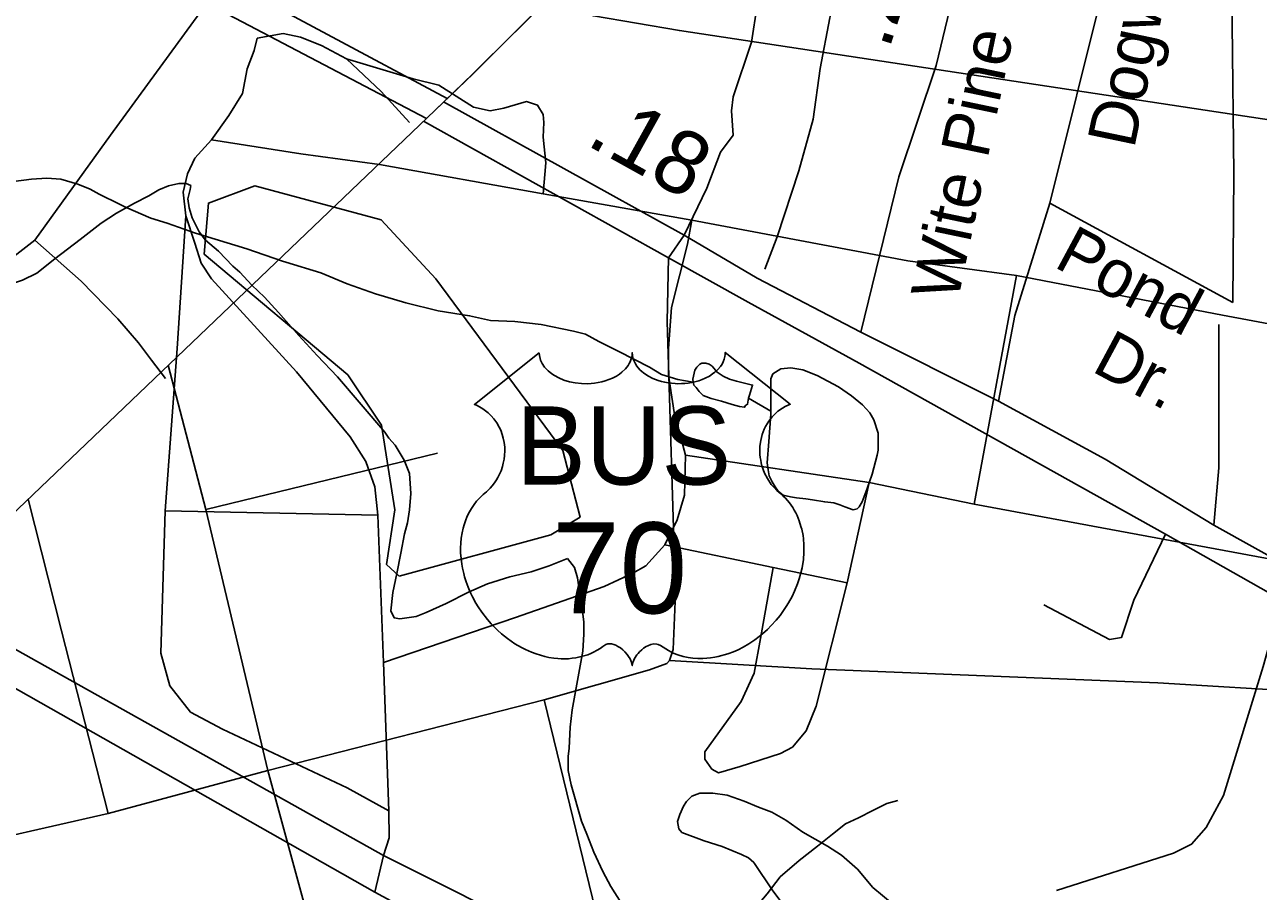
# Model space of a CAD drawing. Extents: x 2169602 to 2449496, y 721995 to 810662.
# Drawn here: x 2387514 to 2389956, y 762944 to 764660 of the extents above; entities that cross this region are included whole.
import ezdxf

# ---------------------------------------------------------------- set-up
doc = ezdxf.new("R2010")
doc.units = 0
doc.layers.add('Default', color=7, linetype='Continuous')

msp = doc.modelspace()

# ---------------------------------------------------------------- linework, layer by layer
at = {"layer": 'Default'}
for p, q in [((2388216.5, 764382.8), (2388540.2, 764324.9)), ((2388540.2, 764324.9), (2388834.9, 764272.5)), ((2389905.8, 764109.7), (2389543.8, 764306.6)), ((2388788.5, 764198), (2388819.6, 764242.9)), ((2389393.7, 763710.1), (2389477.8, 764163.1)), ((2387872.8, 763699.9), (2387798.2, 763985.4)), ((2388991.4, 763894.3), (2388947.1, 763920.1)), ((2387872.8, 763699.9), (2388331.2, 763811.1)), ((2388822.3, 763807.7), (2389185.8, 763753.5)), ((2389142.4, 763554.5), (2389185.8, 763753.5)), ((2389185.8, 763753.5), (2389393.7, 763710.1)), ((2389393.7, 763710.1), (2390005.9, 763597)), ((2387792, 763696.9), (2388212.9, 763688.4)), ((2387995.7, 763182.7), (2387872.8, 763699.9)), ((2388781.6, 763629.6), (2388995.9, 763585.3)), ((2388995.9, 763585.3), (2389142.4, 763554.5)), ((2388542.8, 763322.8), (2387995.7, 763182.7)), ((2387995.7, 763182.7), (2387679.3, 763097.7)), ((2387679.3, 763097.7), (2387314, 763014.5)), ((2388224.1, 763014.5), (2388207.3, 762942.2))]:
    msp.add_line(p, q, dxfattribs=at)
for points in [[(2385417.5, 766056.3), (2385720.7, 765891.5), (2386229.3, 765616.1), (2386599.7, 765413), (2387109.8, 765119.8), (2387782.6, 764751.2), (2388309.5, 764474.4)], [(2382512.5, 758895), (2382520, 758902.2), (2383320.5, 759703.1), (2383659, 760026.8), (2385394.2, 761686.3), (2385978.6, 762245), (2386178.3, 762436.3), (2386219.5, 762475.8), (2386359.1, 762609.3), (2386413.5, 762661.2), (2386704.5, 762939.5), (2386825, 763054.8), (2388250.5, 764418), (2388326, 764490.2), (2388401.7, 764562.4), (2388566.3, 764727), (2388830.4, 764983), (2389007.2, 765154.3), (2389317.4, 765454.8), (2389396, 765530.6), (2389873.7, 765993.4)], [(2388350.5, 764513.7), (2387639.8, 764894.6), (2387018.2, 765232.9), (2386554.2, 765492.5), (2386121, 765733.4), (2385704.4, 765964.8)], [(2386341.5, 765606), (2386685.3, 765448.6), (2387371.5, 765146.4), (2387823.3, 764945.6), (2388085.7, 764838.9), (2388237.7, 764783.6), (2388424, 764732.4), (2388640.1, 764677.4), (2388810.3, 764648.1), (2388810.3, 764648.4), (2389850.9, 764490.4), (2391789.9, 764197.4), (2393113.8, 763990.4)], [(2384504.5, 760835.4), (2385978.6, 762245), (2385985.7, 762252), (2385998.1, 762263.8), (2386178.3, 762436.2), (2386194.3, 762451.4), (2386219.5, 762475.8), (2386244.9, 762500.1), (2386359.1, 762609.2), (2386413.5, 762661.1), (2386704.5, 762939.5), (2386825, 763054.7), (2388250.5, 764418), (2388326, 764490.2), (2388401.5, 764562.4), (2388566.3, 764727), (2388830.4, 764983), (2389007.2, 765154.3), (2389317.4, 765454.7), (2389396, 765530.5)], [(2384504.5, 760835.4), (2385978.6, 762245), (2385985.7, 762252), (2385998.1, 762263.8), (2386178.3, 762436.2), (2386194.3, 762451.4), (2386219.5, 762475.8), (2386244.9, 762500.1), (2386359.1, 762609.2), (2386413.5, 762661.1), (2386704.5, 762939.5), (2386825, 763054.7), (2388250.5, 764418), (2388326, 764490.2), (2388401.5, 764562.4), (2388566.3, 764727), (2388830.4, 764983), (2389007.2, 765154.3), (2389317.4, 765454.7), (2389396, 765530.5)], [(2388979.5, 764175.5), (2389003.9, 764239.7), (2389046.4, 764370.8), (2389074.9, 764472.5), (2389088.9, 764573.3), (2389108.3, 764673.2), (2389127.8, 764753.2), (2389145.4, 764841.4), (2389166.7, 764941.3), (2389189.7, 765036.7), (2389211, 765133.9), (2389230.4, 765229.3), (2389258.1, 765372.3)], [(2389169.5, 764051.1), (2389244.3, 764358.7), (2389318.2, 764579), (2389394.9, 764897.6), (2389439.1, 765092.6), (2389477.3, 765273.6)], [(2389543.8, 764306.6), (2389649.7, 764733.7), (2389706.3, 765025.6), (2389730.3, 765138.1)], [(2388819.6, 764242.9), (2388864.4, 764336.3), (2388891.8, 764407.3), (2388916.7, 764440.9), (2388913, 764489.4), (2388916.7, 764516.8), (2388952.8, 764625.3), (2388964.1, 764698.1), (2388973.6, 764789.9), (2388974.1, 764860.8), (2388967.3, 764939.1), (2388964.1, 765008.2), (2388964.8, 765113.1)], [(2389905.8, 764109.7), (2389907.8, 764365.1), (2389904.5, 764660.9), (2389907.8, 764887.8)], [(2387873.5, 764700.6), (2387683.8, 764441.3), (2387533.9, 764233.5)], [(2387883.7, 764431.6), (2387918.1, 764480.4), (2387945.2, 764523.8), (2387954.3, 764572.7), (2387968.7, 764608.8), (2387974.5, 764633.1)], [(2388151.4, 764592.6), (2388101.6, 764618.8), (2388060, 764635), (2388025.7, 764642.3), (2387974.5, 764633.1)], [(2388540.2, 764324.9), (2388545.6, 764386.4), (2388540.2, 764437), (2388542, 764466), (2388540.2, 764482.2), (2388529.3, 764500.3), (2388507.6, 764507.6), (2388462.4, 764494.9), (2388435.3, 764489.5), (2388402.7, 764496.7), (2388334, 764540.1), (2388283.4, 764552.8), (2388151.4, 764592.6)], [(2388151.4, 764592.6), (2388220.1, 764527.4), (2388276.2, 764466)], [(2389169.5, 764051.1), (2388964.1, 764158.2), (2388819.6, 764242.9), (2388343.5, 764506.9)], [(2388303.7, 764468.8), (2388788.5, 764198), (2388946.4, 764110.5), (2389166.2, 763989.6)], [(2387833.1, 764281.5), (2387827.7, 764328.5), (2387836.7, 764364.7), (2387851.2, 764395.4), (2387883.7, 764431.6)], [(2387883.7, 764431.6), (2388061, 764404.5), (2388216.5, 764382.8)], [(2387448.3, 764137.7), (2387466.5, 764139.8), (2387480.2, 764143.8), (2387510, 764153.9), (2387538.3, 764167.9), (2387574, 764196.2), (2387624.2, 764234.4), (2387665.6, 764266.6), (2387695.8, 764286.8), (2387731.4, 764306.6), (2387759.7, 764321), (2387779.6, 764333), (2387799.1, 764341), (2387819, 764345.2), (2387833.6, 764345.1), (2387843, 764341.2)], [(2388031.2, 764189.7), (2388024.4, 764191.9), (2387954, 764215.9), (2387852.1, 764247.2), (2387796.4, 764266.9), (2387764, 764276.7), (2387713.9, 764298.5), (2387701.8, 764304.8), (2387661.8, 764324.6), (2387643.8, 764334.2), (2387619.6, 764344.4), (2387585.6, 764354), (2387557.7, 764355.8), (2387527.7, 764353.8), (2387491.7, 764349.5)], [(2388588.4, 763602.6), (2388552.5, 763588.6), (2388516.8, 763576.5), (2388474.8, 763566.3), (2388430.3, 763552.3), (2388392.7, 763536.1), (2388348.6, 763513.9), (2388309.1, 763495.6), (2388289, 763487.7), (2388270.9, 763485.5), (2388256.8, 763483.2), (2388245.3, 763485.4), (2388239.1, 763499.3), (2388243, 763535.2), (2388250.6, 763573.4), (2388258.6, 763613.2), (2388266.2, 763651.4), (2388272, 763673.2), (2388275.9, 763699.4), (2388278.3, 763731.5), (2388275.9, 763771.2), (2388265.4, 763797.5), (2388247.6, 763827.4), (2388235.3, 763841), (2388227, 763853.2), (2388133.1, 763962.7), (2388092.9, 764004.5), (2388056.7, 764044.1), (2388016.7, 764090.2), (2387988.6, 764120.1), (2387964, 764144), (2387939.8, 764169.6), (2387926, 764181.8), (2387897.9, 764211.6), (2387871.9, 764233.4), (2387859.6, 764249.5), (2387845.9, 764277.1), (2387839.5, 764297.1), (2387837.4, 764315.3), (2387841.8, 764333.3), (2387843, 764341.2)], [(2388255.6, 763567.5), (2388555.6, 763649.9), (2388613.6, 763684.9), (2388579.6, 763816.7), (2388327.8, 764156.5), (2388219.7, 764273.5), (2387969.8, 764341), (2387877.7, 764306.7), (2387869.7, 764205.2), (2388153.7, 763966.5), (2388220.7, 763866.7), (2388246.8, 763698.9), (2388230.6, 763591), (2388255.6, 763567.5)], [(2389442, 763914.6), (2389474.5, 764083.7), (2389543.8, 764306.6)], [(2387792, 763696.9), (2387815.9, 764018.4), (2387833.1, 764281.5)], [(2388212.9, 763688.4), (2388207.4, 763744.4), (2388189.3, 763795), (2388158.6, 763843.9), (2388051.9, 763972.3), (2387883.7, 764156.7), (2387863.8, 764187.5), (2387851.2, 764227.3), (2387833.1, 764281.5)], [(2388822.3, 763807.7), (2388799.7, 763891.8), (2388788.8, 763965.9), (2388788.8, 764018.4), (2388794.3, 764099.8), (2388825.9, 764225.4), (2388834.9, 764272.5)], [(2388834.9, 764272.5), (2389262.6, 764192), (2389477.8, 764163.1)], [(2387533.9, 764233.5), (2387426.9, 764150)], [(2387533.9, 764233.5), (2387626, 764152.1), (2387698.8, 764077.1), (2387739.5, 764030), (2387765.2, 763995.7), (2387792.9, 763959)], [(2388788.5, 764198), (2388786, 764072.3), (2388802.3, 763533.5), (2388797.8, 763422.3), (2388790.5, 763400.6)], [(2388837.2, 763951.7), (2388807.3, 763957.5), (2388774.9, 763967.2), (2388750.9, 763981.4), (2388690.6, 764012.8), (2388650.6, 764032.7), (2388624.6, 764046.8), (2388600.4, 764052.8), (2388536.8, 764066.1), (2388484.5, 764072), (2388436.5, 764074), (2388394.7, 764083.5), (2388332.6, 764093.4), (2388268.6, 764109.1), (2388208.5, 764126.7), (2388152.3, 764146.6), (2388100.2, 764168.2), (2388031.1, 764189.6)], [(2393587.2, 760051.8), (2393538.6, 760080.4), (2392907.2, 760430.4), (2392607.1, 760604.7), (2392161.9, 760840.1), (2391730.4, 761078), (2390962.6, 761500.1), (2390605.2, 761701.9), (2389990.5, 762051.8), (2389856.7, 762127.7), (2389737.8, 762198.8), (2389440.2, 762351.9), (2389076.5, 762551.2), (2388547.4, 762852.9), (2388224.1, 763014.5), (2387185.5, 763596), (2386852.4, 763781.6), (2386637.1, 763912.4), (2386426.2, 764027.4), (2386153.7, 764163.9)], [(2389477.8, 764163.1), (2389885.6, 764084.4), (2390347.7, 763998.5), (2390851.3, 763899.9), (2391096.6, 763855.4)], [(2386150.4, 764102.4), (2386756.5, 763764.2), (2388207.3, 762942.2), (2388747.6, 762648.7), (2389706.7, 762136.5), (2390036.6, 761958.6), (2390589, 761647.1), (2390889.1, 761482.7), (2391705.4, 761033.1), (2392100.8, 760810.2), (2392574.7, 760557.4), (2392899.7, 760371.9), (2393558.4, 760007.1)], [(2396603, 759939), (2396554.4, 759967.6), (2395923, 760317.6), (2395622.9, 760491.9), (2395177.7, 760727.3), (2394746.2, 760965.1), (2393978.4, 761387.3), (2393621, 761589.1), (2393006.3, 761938.9), (2392872.5, 762014.9), (2392753.6, 762085.9), (2392456, 762239.1), (2392092.4, 762438.4), (2391563.2, 762740), (2391239.9, 762901.6), (2390201.3, 763483.2), (2389868.2, 763668.8), (2389653, 763799.6), (2389442, 763914.6), (2389169.5, 764051.1)], [(2389868.2, 763668.8), (2389878.1, 763782.1), (2389878.1, 764066)], [(2388947.1, 763920.1), (2388949.2, 763926.3), (2388954.9, 763946.1), (2388923.1, 763954.1), (2388909.4, 763957.8), (2388897.1, 763963.7), (2388890.9, 763967.9), (2388884.8, 763971.7), (2388874.9, 763983.7), (2388868.8, 763987.9), (2388862.8, 763989.6), (2388854.6, 763989.6), (2388850.9, 763987.8), (2388844.8, 763981.8), (2388840.9, 763975.5), (2388837, 763957.8), (2388837.2, 763951.7)], [(2388991.4, 763894.3), (2388991.2, 763924.4), (2388991, 763948.3), (2388991, 763958.4), (2388994.9, 763968.4), (2389010.9, 763978.6), (2389030.8, 763980.4), (2389054.8, 763976.4), (2389083.1, 763964.9), (2389125.3, 763943), (2389151.1, 763924.9), (2389172.9, 763907), (2389187.2, 763891.1), (2389195.4, 763877.2), (2389203.4, 763851.3), (2389203.6, 763831.4), (2389203.8, 763817.2), (2389201.8, 763807.3), (2389191.9, 763769.5), (2389181.9, 763741.4), (2389171.8, 763715.3), (2389166.1, 763705.3), (2389162, 763701), (2389154, 763699), (2389138, 763705.1), (2389128, 763709), (2389115.9, 763712.8), (2389097.8, 763714.7), (2389073.8, 763718.8), (2389060.3, 763720.8), (2389042.3, 763722.7), (2389030.2, 763724.6), (2389015.6, 763728.4), (2389006, 763736.4), (2389000, 763744.6), (2388994.1, 763754.4), (2388987.9, 763766.3), (2388985.7, 763778.4), (2388983.8, 763792.5), (2388987.3, 763834.5), (2388991.2, 763888.3), (2388991.4, 763894.3)], [(2389166.2, 763989.6), (2389772.3, 763651.3), (2391223.1, 762829.4), (2391763.5, 762535.9), (2392722.5, 762023.7), (2393052.4, 761845.8), (2393604.8, 761534.3), (2393905, 761369.9), (2394721.3, 760920.3), (2395116.7, 760697.4), (2395590.5, 760444.6), (2395915.6, 760259), (2396574.3, 759894.3)], [(2388837.2, 763951.7), (2388838.8, 763945.8), (2388843.2, 763941.5), (2388849.1, 763933.7), (2388857.1, 763925.6), (2388873.3, 763919.9), (2388893.2, 763914.1), (2388914.9, 763907.9), (2388929.3, 763904.1), (2388939.1, 763902.2), (2388941, 763906), (2388945.3, 763908.2), (2388947.1, 763920.1)], [(2388781.6, 763629.6), (2388806, 763679.3), (2388820.5, 763728.1), (2388822.3, 763807.7)], [(2387679.3, 763097.7), (2387587, 763459.3), (2387521, 763720.3)], [(2388234.7, 763102.9), (2388152.3, 763148.6), (2387905.9, 763264.8), (2387842.4, 763298.4), (2387801.3, 763350.7), (2387783.9, 763415.5), (2387792, 763696.9)], [(2388212.9, 763688.4), (2388224.7, 763396.8)], [(2389772.3, 763651.3), (2389710, 763520.6), (2389685.2, 763446.2), (2389661.7, 763442.6), (2389531.5, 763511.3)], [(2388224.7, 763396.8), (2388485.9, 763485.8), (2388661.3, 763547.3), (2388718.3, 763573.5), (2388743.6, 763588), (2388781.6, 763629.6)], [(2388588.4, 763602.6), (2388602.3, 763584.7), (2388608.2, 763564.7), (2388612.5, 763536.9), (2388616.6, 763510.7), (2388618.9, 763493), (2388621, 763476.8), (2388621.2, 763452.8), (2388619.3, 763419.1), (2388597.8, 763303.1), (2388593.9, 763268.8), (2388592, 763226.9), (2388590.2, 763210.9), (2388590.2, 763182.9), (2388596.1, 763154.8), (2388616.4, 763082.8), (2388626.7, 763057), (2388640.6, 763021.2), (2388658.5, 762983.2), (2388674.7, 762953.2), (2388694.6, 762921)], [(2388995.9, 763585.3), (2388970.6, 763444.2), (2388957.9, 763375.5), (2388932.6, 763319.4), (2388860.3, 763220), (2388860.3, 763205.5), (2388874.7, 763185.6), (2388887.4, 763178.4), (2388930.8, 763191), (2389010.4, 763216.4), (2389033.9, 763229), (2389061, 763261.6), (2389080.9, 763310.4), (2389142.4, 763554.5)], [(2390005.9, 763597), (2389993.2, 763488.5), (2389966.1, 763389.1), (2389887.4, 763133.2), (2389853.1, 763069.9), (2389824.1, 763037.3), (2389788, 763019.3), (2389556.5, 762945.1)], [(2388224.7, 763396.8), (2388234.7, 763102.9)], [(2388790.5, 763400.6), (2388785.1, 763395.1), (2388750.7, 763382.5), (2388542.8, 763322.8)], [(2388790.5, 763400.6), (2389072.6, 763384.3), (2389757.1, 763356.3), (2390062.7, 763338.2)], [(2388542.8, 763322.8), (2388650.4, 762878.8), (2388741.7, 762523.5)], [(2388531.9, 762472.9), (2388211.8, 762393.3), (2388197.4, 762398.7), (2388164.8, 762516.3), (2388096.1, 762812.8), (2387995.7, 763182.7)], [(2389231.5, 762919.8), (2389193.4, 762951.5), (2389162.8, 762987.4), (2389131, 763015.4), (2389103.4, 763033.3), (2389054.8, 763060.9), (2389020.9, 763084.7), (2388993, 763100.7), (2388966.6, 763110.4), (2388938.5, 763122.3), (2388904.7, 763134.3), (2388876.6, 763138.2), (2388850.5, 763138.1), (2388834.5, 763132), (2388824.5, 763121.7), (2388818.5, 763112.1), (2388810.8, 763095.8), (2388806.7, 763081.8), (2388809.1, 763067.7), (2388815.1, 763059.9), (2388859.1, 763043.9), (2388895, 763032.4), (2388933.2, 763016.5), (2388946.9, 763010.3), (2388957.4, 763000.6), (2388995.1, 762944.6), (2389029.5, 762898.8)], [(2389242.5, 763123.6), (2389220.7, 763117.6), (2389192.8, 763103.6), (2389165, 763089.5), (2389138.7, 763077.3), (2389113.3, 763057.2), (2389083.3, 763032.9), (2389047.5, 763004.6), (2389009.5, 762972.3), (2388983.9, 762938.5), (2388954, 762904), (2388932.2, 762868), (2388900.4, 762833.8), (2388876.7, 762807.8), (2388854.9, 762781.5), (2388844.7, 762771.7), (2388830.7, 762761.7), (2388822.7, 762757.6), (2388819, 762753.3)], [(2388224.1, 763014.5), (2388235.9, 763049.3), (2388234.7, 763102.9)]]:
    msp.add_lwpolyline(points, dxfattribs=at)
msp.add_lwpolyline([(2388532.9, 764010.4), (2388533.2, 764005), (2388534.5, 763998.7), (2388535.5, 763995.5), (2388538.5, 763989.2), (2388543.3, 763981.9), (2388550.1, 763974.7), (2388557.8, 763968.3), (2388562.9, 763965), (2388571.7, 763960.3), (2388581.7, 763956.1), (2388592.8, 763952.9), (2388604.1, 763950.6), (2388616.5, 763949.3), (2388628.7, 763949), (2388641.9, 763950), (2388656.5, 763952.8), (2388663.2, 763954.6), (2388670.8, 763957.2), (2388677.7, 763960.1), (2388685.4, 763964.2), (2388691.6, 763968.1), (2388696.4, 763971.6), (2388703.2, 763978.2), (2388708.7, 763984.9), (2388710.9, 763988.7), (2388712.9, 763992.4), (2388715.6, 764000.1), (2388716.4, 764003.5), (2388716.9, 764010.6), (2388717.4, 764004.7), (2388718, 764000.9), (2388718.9, 763997.3), (2388720.5, 763993.4), (2388723.2, 763988), (2388726.2, 763983.4), (2388732, 763976.6), (2388735.5, 763973.3), (2388738.8, 763970.6), (2388747.5, 763964.6), (2388757.8, 763959.5), (2388762.8, 763957.3), (2388767.9, 763955.4), (2388774.5, 763953.5), (2388781.2, 763951.9), (2388787.9, 763950.7), (2388794.7, 763949.7), (2388801.7, 763949.2), (2388807.4, 763949), (2388814.4, 763949.1), (2388820.9, 763949.5), (2388827.5, 763950.3), (2388834.8, 763951.5), (2388840.6, 763952.8), (2388848.4, 763954.8), (2388855.3, 763957.3), (2388861.5, 763960), (2388869.5, 763964.2), (2388875.9, 763968.2), (2388880.6, 763972), (2388886.3, 763977.2), (2388891.6, 763983.3), (2388894.7, 763987.8), (2388896.9, 763992.4), (2388898.9, 763997.3), (2388900.2, 764002.5), (2388900.8, 764006.9), (2388900.9, 764010.8), (2389029.5, 763908.3), (2389026.5, 763907.2), (2389019.5, 763903.8), (2389014, 763900.5), (2389005.1, 763894.3), (2389001.3, 763890.8), (2388997.5, 763887.3), (2388994, 763883.5), (2388991, 763879.9), (2388987.2, 763874.7), (2388983.9, 763869.6), (2388980.6, 763863.9), (2388978.2, 763858.9), (2388974.3, 763848.6), (2388972.4, 763842.1), (2388971.2, 763836.5), (2388969.6, 763825), (2388969.3, 763819.6), (2388969.3, 763814.2), (2388969.6, 763808.5), (2388970.1, 763803), (2388971.1, 763797.3), (2388972, 763792.3), (2388973.6, 763786.1), (2388975.9, 763779), (2388978.7, 763772.1), (2388984.6, 763760.9), (2388992.1, 763749.5), (2388997.5, 763743.1), (2389002.8, 763737.7), (2389010.8, 763731), (2389015.1, 763727.2), (2389020, 763722.2), (2389028.1, 763712.9), (2389031.3, 763708.5), (2389034.6, 763703.5), (2389037.7, 763698.4), (2389040.7, 763693), (2389043.1, 763688.2), (2389047.6, 763677.2), (2389050.9, 763666.4), (2389052.5, 763660.8), (2389054.9, 763648.2), (2389055.8, 763642), (2389056.8, 763629.7), (2389056.8, 763614.8), (2389055.7, 763600.6), (2389053, 763584.2), (2389050.8, 763574.3), (2389047.4, 763562.8), (2389044.2, 763552.8), (2389038.3, 763538.2), (2389033.1, 763527.5), (2389026.3, 763515.1), (2389021.7, 763507.6), (2389016.3, 763499.5), (2389009.5, 763490.2), (2389001.6, 763480.4), (2388992.1, 763469.9), (2388984.5, 763462.3), (2388974.4, 763453.3), (2388968.4, 763448.3), (2388959.7, 763441.8), (2388947.9, 763433.9), (2388936.2, 763427.1), (2388926.2, 763422), (2388917.4, 763418.2), (2388906, 763413.9), (2388887, 763408.6), (2388880.1, 763407.2), (2388871.9, 763406), (2388864.2, 763405.2), (2388856.8, 763404.8), (2388846.8, 763404.8), (2388836.8, 763405.5), (2388827.4, 763406.9), (2388817.6, 763408.9), (2388807.4, 763412), (2388798, 763415.6), (2388788.6, 763420.3), (2388772.7, 763430.3), (2388768.1, 763432.7), (2388765.5, 763433.4), (2388759.4, 763433.7), (2388753.6, 763432.5), (2388747.7, 763430.1), (2388744.1, 763428.2), (2388739.4, 763425.1), (2388735.7, 763422.2), (2388731.3, 763418), (2388728.3, 763414.6), (2388726, 763411.8), (2388721.5, 763404.8), (2388719.9, 763401.4), (2388718.2, 763397.1), (2388716.8, 763390.7), (2388714.7, 763398.7), (2388712.4, 763404.1), (2388709.6, 763408.6), (2388706.8, 763412.7), (2388702.3, 763417.8), (2388698.3, 763421.7), (2388693.4, 763425.6), (2388688.3, 763428.8), (2388684.1, 763430.9), (2388680.3, 763432.3), (2388675.7, 763433.5), (2388671.9, 763433.8), (2388668.8, 763433.7), (2388664.5, 763432.7), (2388658.7, 763428.5), (2388653.2, 763424.7), (2388647.2, 763421), (2388640, 763417.2), (2388634.8, 763414.8), (2388628.6, 763412.3), (2388621.3, 763409.9), (2388613.4, 763407.9), (2388605.3, 763406.3), (2388598.1, 763405.1), (2388590.4, 763404.4), (2388583.5, 763404.2), (2388576.3, 763404.3), (2388569.6, 763404.8), (2388561.7, 763405.5), (2388552, 763407), (2388544, 763408.8), (2388535.5, 763411.1), (2388526.7, 763413.8), (2388517.4, 763417.4), (2388505.7, 763422.5), (2388497.6, 763426.6), (2388484.7, 763434), (2388469.7, 763444.4), (2388458.3, 763453.6), (2388450, 763461.1), (2388437.8, 763473.6), (2388430.6, 763481.7), (2388419.3, 763496.3), (2388412.1, 763506.9), (2388407.5, 763514.6), (2388400.6, 763527.1), (2388396.9, 763534.9), (2388392, 763546.3), (2388388.2, 763556.7), (2388385, 763566.6), (2388383.3, 763572.9), (2388380.8, 763583.9), (2388379.4, 763591.8), (2388377.9, 763602.5), (2388377.1, 763613.8), (2388377, 763624.2), (2388377.2, 763632.9), (2388378.2, 763643), (2388379.9, 763653.7), (2388382, 763662.9), (2388383.8, 763669.5), (2388386.6, 763677.5), (2388390.2, 763686.4), (2388394.4, 763694.9), (2388398.5, 763702), (2388403.6, 763709.6), (2388408.6, 763716.1), (2388415.2, 763723.2), (2388422, 763729.7), (2388428.3, 763734.8), (2388435.7, 763742.1), (2388439.6, 763746.5), (2388444.3, 763752.7), (2388448, 763758.4), (2388450.9, 763763.5), (2388454.9, 763771), (2388457.2, 763776.6), (2388460.2, 763785.3), (2388461.6, 763791.4), (2388463.2, 763799.2), (2388464.2, 763806.6), (2388464.5, 763815.8), (2388464.3, 763823.4), (2388463.3, 763832.3), (2388461.6, 763840.8), (2388459.6, 763848.2), (2388456.4, 763856.7), (2388453.5, 763862.9), (2388448.6, 763871.4), (2388443.1, 763879.2), (2388437.5, 763885.6), (2388431.8, 763891.3), (2388426.3, 763895.5), (2388421.1, 763899.3), (2388414.6, 763903.2), (2388408.3, 763906.3), (2388404.3, 763907.9)], close=True, dxfattribs=at)

# ---------------------------------------------------------------- texts
for s, height, rotation, p in [('Dogwood', 95, 78.2035, (2389710.2, 764412.6)), ('.23', 125, 72.206, (2389224.8, 764608.2)), ('Wite Pine Dr.', 95, 78.2035, (2389360.9, 764109.3)), ('.18', 125, 330.9902, (2388622.6, 764423.6)), ('Pond', 95, 331.8051, (2389549.1, 764181.5)), ('Dr.', 95, 331.8051, (2389623.7, 763974.8))]:
    msp.add_text(s, height=height, rotation=rotation, dxfattribs=at).set_placement(p)
for s, height, p in [('BUS', 155, (2388486.6, 763749.1)), ('70', 180, (2388558, 763494.2))]:
    msp.add_text(s, height=height, dxfattribs=at).set_placement(p)

doc.saveas('drawing.dxf')
